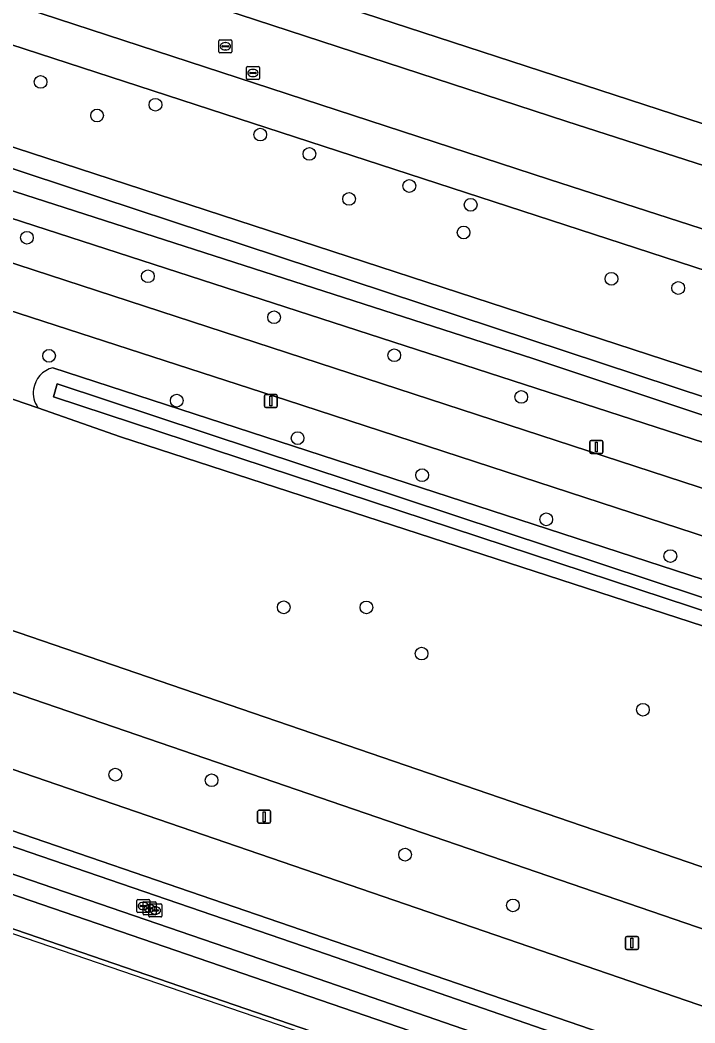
# Model space of a CAD drawing. Extents: x 155275 to 156265, y 382654 to 383635.
# Drawn here: x 155739.2 to 155791.1, y 382718 to 382795.1 of the extents above; entities that cross this region are included whole.
import ezdxf

# ---------------------------------------------------------------- set-up
doc = ezdxf.new("R2010")
doc.units = 0
for name, color, linetype in [('IMGEO_Berm_groen', 7, 'Continuous'), ('IMGEO_Boom', 7, 'Continuous'), ('IMGEO_Fietspad_gesloten', 7, 'Continuous'), ('IMGEO_Groenvoorziening', 7, 'Continuous'), ('IMGEO_Kolk', 7, 'Continuous'), ('IMGEO_Lichtmast', 7, 'Continuous'), ('IMGEO_Loofbos', 7, 'Continuous'), ('IMGEO_Oever', 7, 'Continuous'), ('IMGEO_Rijbaan_lokaal_gesloten', 7, 'Continuous'), ('IMGEO_Rijbaan_regionaal_gesloten', 7, 'Continuous'), ('IMGEO_Rioolput', 7, 'Continuous'), ('IMGEO_Voetpad_open', 7, 'Continuous'), ('IMGEO_Waterloop', 7, 'Continuous')]:
    doc.layers.add(name, color=color, linetype=linetype)

msp = doc.modelspace()

# ---------------------------------------------------------------- linework, layer by layer
at = {"layer": 'IMGEO_Berm_groen'}
for points in [[(155533.441, 382843.944), (155548.087, 382839.742), (155572.828, 382832.003), (155572.372, 382830.457), (155664.544, 382800.408), (155736.564, 382777.11), (155902.12, 382723.092), (155911.228, 382720.222)], [(155915.89, 382722.43), (155583.98, 382830.013), (155578.911, 382831.423), (155577.581, 382831.999), (155577.375, 382832.601), (155577.378, 382832.637), (155577.452, 382833.382), (155577.594, 382833.889), (155577.778, 382834.255), (155577.143, 382834.463)], [(155900.914, 382719.832), (155759.673, 382765.919), (155663.46, 382797.119), (155571.34, 382827.145)], [(155542.278, 382815.536), (155938.559, 382679.646), (155956.556, 382673.179), (155956.591, 382673.248), (155958.77, 382677.504)], [(155954.482, 382669.128), (155937.168, 382675.359), (155600.484, 382790.851), (155535.222, 382813.065)], [(155535.025, 382807.458), (155536.502, 382806.833), (155541.766, 382805.054), (155598.656, 382785.568), (155935.543, 382669.94), (155952.138, 382664.549), (155954.482, 382669.128)], [(155516.423, 382806.695), (155518.696, 382805.402), (155529.49, 382800.17), (155534.098, 382798.159), (155535.876, 382797.547), (155896.954, 382673.547), (155947.869, 382656.212)], [(155947.869, 382656.212), (155950.056, 382660.483), (155950.075, 382660.519), (155933.834, 382665.796), (155608.365, 382777.515), (155539.755, 382800.994), (155534.823, 382802.677)], [(155898.183, 382713.829), (155842.376, 382731.715), (155834.628, 382734.269), (155825.577, 382737.354), (155816.591, 382740.461), (155746.925, 382763.083), (155740.578, 382765.334), (155732.157, 382768.187), (155728.251, 382769.366), (155649.006, 382795.015), (155626.905, 382802.042)], [(155732.157, 382768.187), (155740.578, 382765.334)], [(155741.726, 382768.404), (155817.86, 382743.618), (155826.472, 382740.733)]]:
    msp.add_lwpolyline(points, dxfattribs=at)
msp.add_lwpolyline([(155762.762, 382723.322), (155814.143, 382705.545), (155866.08, 382687.829), (155944.895, 382660.787), (155944.246, 382658.896), (155865.432, 382685.937), (155813.493, 382703.654), (155762.112, 382721.431), (155657.806, 382757.194), (155556.159, 382791.935), (155535.857, 382798.75), (155536.636, 382800.585), (155556.801, 382793.83), (155658.454, 382759.086)], close=True, dxfattribs=at)
for centre, radius, start, end in [((155742.189, 382766.487), 1.972, 103.59073, 172.30858), ((155742.179, 382766.471), 1.964, 171.81657, 215.39807)]:
    msp.add_arc(centre, radius, start, end, dxfattribs=at)
at = {"layer": 'IMGEO_Boom'}
for centre in [(155740.778, 382790.382), (155749.611, 382788.622), (155745.117, 382787.798), (155757.663, 382786.334), (155761.441, 382784.843), (155769.124, 382782.38), (155764.49, 382781.382), (155773.842, 382780.931), (155739.725, 382778.399), (155773.297, 382778.804), (155749.023, 382775.439), (155784.665, 382775.242), (155789.793, 382774.535), (155758.728, 382772.291), (155741.433, 382769.321), (155767.962, 382769.365), (155751.242, 382765.875), (155777.729, 382766.159), (155760.536, 382762.993), (155770.111, 382760.146), (155779.647, 382756.75), (155789.191, 382753.929), (155759.469, 382749.987), (155765.827, 382749.975), (155770.069, 382746.428), (155787.082, 382742.109), (155746.523, 382737.119), (155753.921, 382736.689), (155768.797, 382730.972), (155777.088, 382727.069)]:
    msp.add_circle(centre, 0.489, dxfattribs=at)
at = {"layer": 'IMGEO_Fietspad_gesloten'}
for points in [[(155902.12, 382723.092), (155736.564, 382777.11), (155664.544, 382800.408), (155572.372, 382830.457), (155559.094, 382834.658), (155547.598, 382838.191), (155533.04, 382842.358)], [(155557.345, 382831.556), (155571.34, 382827.145), (155663.46, 382797.119), (155759.673, 382765.919), (155900.914, 382719.832), (155902.12, 382723.092)], [(155947.869, 382656.212), (155896.954, 382673.547), (155535.876, 382797.547), (155534.098, 382798.159), (155529.49, 382800.17), (155518.696, 382805.402), (155516.423, 382806.695)], [(155536.23, 382794.801), (155803.625, 382702.941), (155946.674, 382653.878), (155947.868, 382656.21), (155947.869, 382656.212)]]:
    msp.add_lwpolyline(points, dxfattribs=at)
at = {"layer": 'IMGEO_Groenvoorziening'}
for points in [[(155664.734, 382828.536), (155885.77, 382756.509), (155908.336, 382748.981), (155910.482, 382748.319), (155911.86, 382747.919), (155913.279, 382747.599), (155914.818, 382747.519), (155916.412, 382747.674)], [(155916.412, 382747.674), (155914.818, 382747.519), (155913.279, 382747.599), (155911.86, 382747.919), (155910.482, 382748.319), (155908.336, 382748.981), (155885.77, 382756.509), (155664.734, 382828.536)], [(155663.573, 382825.77), (155667.951, 382824.249), (155677.512, 382821.19), (155706.675, 382811.717), (155707.088, 382811.536), (155740.972, 382800.502), (155781.235, 382787.327), (155807.794, 382778.784), (155832.596, 382770.625), (155859.237, 382762.005), (155884.821, 382753.663), (155907.387, 382746.135), (155911.579, 382745.097), (155916.608, 382744.68)], [(155916.811, 382740.114), (155912.538, 382740.228), (155909.358, 382740.741), (155904.802, 382742.155), (155883.206, 382749.268), (155857.424, 382757.703), (155830.944, 382766.346), (155806.466, 382774.295), (155779.898, 382782.883), (155739.554, 382796.06), (155705.559, 382807.06), (155705.552, 382807.103), (155676.01, 382816.767), (155666.334, 382819.855), (155660.553, 382821.7)], [(155659.08, 382819.086), (155665.422, 382816.997), (155675.098, 382813.909), (155856.491, 382754.852), (155882.273, 382746.417), (155908.88, 382737.779), (155912.06, 382737.266), (155914.139, 382737.084), (155916.901, 382737.115)]]:
    msp.add_lwpolyline(points, dxfattribs=at)
at = {"layer": 'IMGEO_Kolk'}
for p, q in [((155748.171, 382726.597), (155748.171, 382727.449)), ((155748.246, 382727.523), (155749.098, 382727.523)), ((155748.43, 382727.017), (155748.43, 382727.029)), ((155748.868, 382726.98), (155748.47, 382726.98)), ((155748.473, 382727.066), (155748.871, 382727.066)), ((155748.651, 382726.419), (155748.651, 382727.271)), ((155748.659, 382727.303), (155748.684, 382727.303)), ((155748.726, 382727.345), (155749.578, 382727.345)), ((155748.914, 382727.029), (155748.914, 382727.017)), ((155749.1, 382726.253), (155749.1, 382727.105)), ((155749.139, 382727.125), (155749.164, 382727.125)), ((155749.172, 382727.449), (155749.172, 382726.597)), ((155749.175, 382727.179), (155750.027, 382727.179)), ((155749.588, 382726.959), (155749.613, 382726.959)), ((155749.652, 382727.271), (155749.652, 382726.419)), ((155750.101, 382727.105), (155750.101, 382726.253)), ((155749.098, 382726.523), (155748.246, 382726.523)), ((155748.682, 382726.743), (155748.657, 382726.743)), ((155749.578, 382726.345), (155748.726, 382726.345)), ((155748.91, 382726.839), (155748.91, 382726.851)), ((155749.348, 382726.802), (155748.95, 382726.802)), ((155748.953, 382726.888), (155749.351, 382726.888)), ((155749.162, 382726.565), (155749.137, 382726.565)), ((155749.359, 382726.673), (155749.359, 382726.685)), ((155749.394, 382726.851), (155749.394, 382726.839)), ((155749.797, 382726.636), (155749.399, 382726.636)), ((155749.402, 382726.722), (155749.8, 382726.722)), ((155749.611, 382726.399), (155749.586, 382726.399)), ((155749.843, 382726.685), (155749.843, 382726.673)), ((155750.027, 382726.179), (155749.175, 382726.179))]:
    msp.add_line(p, q, dxfattribs=at)
for points in [[(155748.171, 382726.597), (155748.171, 382727.449)], [(155748.246, 382727.523), (155749.098, 382727.523)], [(155748.651, 382726.419), (155748.651, 382727.271)], [(155748.726, 382727.345), (155749.578, 382727.345)], [(155749.1, 382726.253), (155749.1, 382727.105)], [(155749.172, 382727.449), (155749.172, 382726.597)], [(155749.175, 382727.179), (155750.027, 382727.179)], [(155749.652, 382727.271), (155749.652, 382726.419)], [(155750.101, 382727.105), (155750.101, 382726.253)], [(155749.098, 382726.523), (155748.246, 382726.523)], [(155749.578, 382726.345), (155748.726, 382726.345)], [(155750.027, 382726.179), (155749.175, 382726.179)]]:
    msp.add_lwpolyline(points, dxfattribs=at)
for centre, radius, start, end in [((155748.248, 382727.447), 0.0765, 91.55205, 178.44795), ((155748.248, 382727.447), 0.0765, 91.55205, 178.44795), ((155748.47, 382727.026), 0.0403, 85.87752, 175.75265), ((155748.467, 382727.016), 0.0366, 178.93798, 274.71019), ((155748.728, 382727.269), 0.0765, 91.55205, 178.44795), ((155748.728, 382727.269), 0.0765, 91.55205, 178.44795), ((155748.871, 382727.023), 0.043, 264.86636, 352.45326), ((155748.875, 382727.028), 0.0386, 1.73085, 96.63898), ((155749.096, 382727.447), 0.0765, 1.55205, 88.44795), ((155749.096, 382727.447), 0.0765, 1.55205, 88.44795), ((155749.177, 382727.103), 0.0765, 91.55205, 178.44795), ((155749.177, 382727.103), 0.0765, 91.55205, 178.44795), ((155749.576, 382727.269), 0.0765, 1.55205, 88.44795), ((155749.576, 382727.269), 0.0765, 1.55205, 88.44795), ((155750.025, 382727.103), 0.0765, 1.55205, 88.44795), ((155750.025, 382727.103), 0.0765, 1.55205, 88.44795), ((155748.248, 382726.599), 0.0765, 181.55205, 268.44795), ((155748.248, 382726.599), 0.0765, 181.55205, 268.44795), ((155748.728, 382726.421), 0.0765, 181.55205, 268.44795), ((155748.728, 382726.421), 0.0765, 181.55205, 268.44795), ((155748.95, 382726.848), 0.0403, 85.87752, 175.75265), ((155748.947, 382726.838), 0.0366, 178.93798, 274.71019), ((155749.096, 382726.599), 0.0765, 271.55205, 358.44795), ((155749.096, 382726.599), 0.0765, 271.55205, 358.44795), ((155749.177, 382726.255), 0.0765, 181.55205, 268.44795), ((155749.177, 382726.255), 0.0765, 181.55205, 268.44795), ((155749.351, 382726.845), 0.043, 264.86636, 352.45326), ((155749.355, 382726.85), 0.0386, 1.73085, 96.63898), ((155749.399, 382726.682), 0.0403, 85.87752, 175.75265), ((155749.396, 382726.672), 0.0366, 178.93798, 274.71019), ((155749.576, 382726.421), 0.0765, 271.55205, 358.44795), ((155749.576, 382726.421), 0.0765, 271.55205, 358.44795), ((155749.8, 382726.679), 0.043, 264.86636, 352.45326), ((155749.804, 382726.684), 0.0386, 1.73085, 96.63898), ((155750.025, 382726.255), 0.0765, 271.55205, 358.44795), ((155750.025, 382726.255), 0.0765, 271.55205, 358.44795)]:
    msp.add_arc(centre, radius, start, end, dxfattribs=at)
for centre, major_axis, ratio, start_param, end_param in [((155748.658, 382727.023), (-0.387, 0.002), 0.722429, 4.712389, 7.853982), ((155748.683, 382727.023), (-0.39, 0.002), 0.717154, 1.570796, 4.712389), ((155749.138, 382726.845), (-0.387, 0.002), 0.722429, 4.712389, 7.853982), ((155749.163, 382726.845), (-0.39, 0.002), 0.717154, 1.570796, 4.712389), ((155749.587, 382726.679), (-0.387, 0.002), 0.722429, 4.712389, 7.853982), ((155749.612, 382726.679), (-0.39, 0.002), 0.717154, 1.570796, 4.712389)]:
    msp.add_ellipse(centre, major_axis=major_axis, ratio=ratio, start_param=start_param, end_param=end_param, dxfattribs=at)
at = {"layer": 'IMGEO_Lichtmast'}
for p, q in [((155758.085, 382766.358), (155758.875, 382766.358)), ((155758.875, 382766.358), (155758.085, 382766.358)), ((155757.985, 382765.458), (155757.985, 382766.258)), ((155757.985, 382766.258), (155757.985, 382765.458)), ((155758.975, 382766.258), (155758.975, 382765.458)), ((155758.975, 382765.458), (155758.975, 382766.258)), ((155758.875, 382765.358), (155758.085, 382765.358)), ((155758.085, 382765.358), (155758.875, 382765.358)), ((155783.005, 382761.92), (155783.005, 382762.72)), ((155783.005, 382762.72), (155783.005, 382761.92)), ((155783.105, 382762.82), (155783.895, 382762.82)), ((155783.895, 382762.82), (155783.105, 382762.82)), ((155783.995, 382762.72), (155783.995, 382761.92)), ((155783.995, 382761.92), (155783.995, 382762.72)), ((155783.895, 382761.82), (155783.105, 382761.82)), ((155783.105, 382761.82), (155783.895, 382761.82)), ((155757.462, 382733.482), (155757.462, 382734.282)), ((155757.462, 382734.282), (155757.462, 382733.482)), ((155757.562, 382734.382), (155758.352, 382734.382)), ((155758.352, 382734.382), (155757.562, 382734.382)), ((155758.452, 382734.282), (155758.452, 382733.482)), ((155758.452, 382733.482), (155758.452, 382734.282)), ((155758.352, 382733.382), (155757.562, 382733.382)), ((155757.562, 382733.382), (155758.352, 382733.382)), ((155785.845, 382724.673), (155786.635, 382724.673)), ((155786.635, 382724.673), (155785.845, 382724.673)), ((155785.745, 382723.773), (155785.745, 382724.573)), ((155785.745, 382724.573), (155785.745, 382723.773)), ((155786.735, 382724.573), (155786.735, 382723.773)), ((155786.735, 382723.773), (155786.735, 382724.573)), ((155786.635, 382723.673), (155785.845, 382723.673)), ((155785.845, 382723.673), (155786.635, 382723.673))]:
    msp.add_line(p, q, dxfattribs=at)
for points in [[(155758.405, 382766.233), (155758.555, 382766.233), (155758.555, 382765.483), (155758.405, 382765.483), (155758.405, 382766.233)], [(155783.425, 382762.695), (155783.575, 382762.695), (155783.575, 382761.945), (155783.425, 382761.945), (155783.425, 382762.695)], [(155757.882, 382734.257), (155758.032, 382734.257), (155758.032, 382733.507), (155757.882, 382733.507), (155757.882, 382734.257)], [(155786.165, 382724.548), (155786.315, 382724.548), (155786.315, 382723.798), (155786.165, 382723.798), (155786.165, 382724.548)]]:
    msp.add_lwpolyline(points, dxfattribs=at)
for centre, start, end in [((155758.085, 382766.258), 90, 180), ((155758.085, 382766.258), 90, 180), ((155758.875, 382766.258), 0, 90), ((155758.875, 382766.258), 360, 90), ((155758.085, 382765.458), 180, 270), ((155758.085, 382765.458), 180, 270), ((155758.875, 382765.458), 270, 0), ((155758.875, 382765.458), 270, 0), ((155783.105, 382762.72), 90, 180), ((155783.105, 382762.72), 90, 180), ((155783.895, 382762.72), 0, 90), ((155783.895, 382762.72), 360, 90), ((155783.105, 382761.92), 180, 270), ((155783.105, 382761.92), 180, 270), ((155783.895, 382761.92), 270, 0), ((155783.895, 382761.92), 270, 0), ((155757.562, 382734.282), 90, 180), ((155757.562, 382734.282), 90, 180), ((155758.352, 382734.282), 0, 90), ((155758.352, 382734.282), 360, 90), ((155757.562, 382733.482), 180, 270), ((155757.562, 382733.482), 180, 270), ((155758.352, 382733.482), 270, 0), ((155758.352, 382733.482), 270, 0), ((155785.845, 382724.573), 90, 180), ((155785.845, 382724.573), 90, 180), ((155786.635, 382724.573), 0, 90), ((155786.635, 382724.573), 360, 90), ((155785.845, 382723.773), 180, 270), ((155785.845, 382723.773), 180, 270), ((155786.635, 382723.773), 270, 0), ((155786.635, 382723.773), 270, 0)]:
    msp.add_arc(centre, 0.1, start, end, dxfattribs=at)
at = {"layer": 'IMGEO_Loofbos'}
for points in [[(155628.661, 382869.194), (155609.94, 382846.317), (155603.394, 382838.272), (155601.067, 382840.165), (155599.804, 382838.613), (155599.543, 382834.722), (155599.337, 382830.856), (155649.233, 382814.569), (155649.799, 382814.865), (155649.964, 382815.142), (155650.32, 382815.526), (155651.152, 382815.37), (155652.603, 382814.818), (155652.996, 382814.453), (155653.113, 382813.833), (155653.754, 382813.093), (155916.374, 382727.369)], [(155916.901, 382737.115), (155914.139, 382737.084), (155912.06, 382737.266), (155908.88, 382737.779), (155882.273, 382746.417), (155856.491, 382754.852), (155675.098, 382813.909), (155665.422, 382816.997), (155659.08, 382819.086)]]:
    msp.add_lwpolyline(points, dxfattribs=at)
at = {"layer": 'IMGEO_Oever'}
for points in [[(155652.603, 382814.818), (155651.152, 382815.37), (155650.32, 382815.526), (155649.964, 382815.142), (155649.799, 382814.865), (155649.233, 382814.569), (155599.337, 382830.856), (155585.247, 382835.455), (155581.006, 382836.917), (155580.231, 382837.049), (155579.767, 382836.955), (155579.293, 382836.634), (155578.584, 382835.685), (155578.028, 382834.75), (155577.778, 382834.255), (155577.594, 382833.889), (155577.452, 382833.382), (155577.378, 382832.637), (155577.375, 382832.601), (155577.581, 382831.999), (155578.911, 382831.423), (155583.98, 382830.013), (155915.89, 382722.43)], [(155686.433, 382799.149), (155657.3, 382808.657), (155583.389, 382832.732), (155579.523, 382833.864), (155578.339, 382834.313), (155578.738, 382835.28), (155579.857, 382834.912), (155650.302, 382812.888), (155650.943, 382814.93), (155652.14, 382814.503), (155651.56, 382812.467), (155910.696, 382726.877)], [(155916.374, 382727.369), (155653.754, 382813.093), (155653.113, 382813.833), (155652.996, 382814.453), (155652.603, 382814.818)], [(155910.274, 382725.894), (155864.279, 382740.882), (155815.005, 382756.995), (155778.611, 382769.126), (155725.778, 382786.128), (155686.433, 382799.149)], [(155826.472, 382740.733), (155817.86, 382743.618), (155741.726, 382768.404)], [(155740.578, 382765.334), (155746.925, 382763.083), (155816.591, 382740.461), (155825.577, 382737.354)]]:
    msp.add_lwpolyline(points, dxfattribs=at)
msp.add_lwpolyline([(155825.789, 382739.442), (155825.543, 382738.587), (155741.773, 382766.169), (155742.054, 382767.176)], close=True, dxfattribs=at)
for centre, radius, start, end in [((155742.189, 382766.487), 1.972, 103.59073, 172.30858), ((155742.179, 382766.471), 1.964, 171.81657, 215.39807)]:
    msp.add_arc(centre, radius, start, end, dxfattribs=at)
at = {"layer": 'IMGEO_Rijbaan_lokaal_gesloten'}
for points in [[(155916.608, 382744.68), (155911.579, 382745.097), (155907.387, 382746.135), (155884.821, 382753.663), (155859.237, 382762.005), (155832.596, 382770.625), (155807.794, 382778.784), (155781.235, 382787.327), (155740.972, 382800.502), (155707.088, 382811.536), (155706.675, 382811.717), (155677.512, 382821.19), (155667.951, 382824.249), (155663.573, 382825.77)], [(155660.553, 382821.7), (155666.334, 382819.855), (155676.01, 382816.767), (155705.552, 382807.103), (155705.559, 382807.06), (155739.554, 382796.06), (155779.898, 382782.883), (155806.466, 382774.295), (155830.944, 382766.346), (155857.424, 382757.703), (155883.206, 382749.268), (155904.802, 382742.155), (155909.358, 382740.741), (155912.538, 382740.228), (155916.811, 382740.114)]]:
    msp.add_lwpolyline(points, dxfattribs=at)
at = {"layer": 'IMGEO_Rijbaan_regionaal_gesloten'}
for points in [[(155956.556, 382673.179), (155938.559, 382679.646), (155542.278, 382815.536)], [(155535.222, 382813.065), (155600.484, 382790.851), (155937.168, 382675.359), (155954.482, 382669.128), (155954.519, 382669.2), (155956.451, 382672.975), (155956.556, 382673.179)], [(155952.138, 382664.549), (155935.543, 382669.94), (155598.656, 382785.568), (155541.766, 382805.054), (155536.502, 382806.833), (155535.025, 382807.458)], [(155534.823, 382802.677), (155539.755, 382800.994), (155608.365, 382777.515), (155933.834, 382665.796), (155950.075, 382660.519), (155950.166, 382660.698), (155952.091, 382664.458), (155952.138, 382664.549)]]:
    msp.add_lwpolyline(points, dxfattribs=at)
at = {"layer": 'IMGEO_Rioolput'}
for p, q in [((155754.486, 382792.694), (155754.486, 382793.546)), ((155754.561, 382793.62), (155755.413, 382793.62)), ((155754.974, 382793.4), (155754.999, 382793.4)), ((155755.487, 382793.546), (155755.487, 382792.694)), ((155755.413, 382792.62), (155754.561, 382792.62)), ((155754.745, 382793.114), (155754.745, 382793.126)), ((155755.183, 382793.077), (155754.785, 382793.077)), ((155754.788, 382793.163), (155755.186, 382793.163)), ((155754.997, 382792.84), (155754.972, 382792.84)), ((155755.229, 382793.126), (155755.229, 382793.114)), ((155756.598, 382790.64), (155756.598, 382791.492)), ((155756.673, 382791.566), (155757.525, 382791.566)), ((155756.857, 382791.06), (155756.857, 382791.072)), ((155757.295, 382791.023), (155756.897, 382791.023)), ((155756.9, 382791.109), (155757.298, 382791.109)), ((155757.086, 382791.346), (155757.111, 382791.346)), ((155757.341, 382791.072), (155757.341, 382791.06)), ((155757.599, 382791.492), (155757.599, 382790.64)), ((155757.525, 382790.566), (155756.673, 382790.566)), ((155757.109, 382790.786), (155757.084, 382790.786))]:
    msp.add_line(p, q, dxfattribs=at)
for points in [[(155754.486, 382792.694), (155754.486, 382793.546)], [(155754.561, 382793.62), (155755.413, 382793.62)], [(155755.487, 382793.546), (155755.487, 382792.694)], [(155755.413, 382792.62), (155754.561, 382792.62)], [(155756.598, 382790.64), (155756.598, 382791.492)], [(155756.673, 382791.566), (155757.525, 382791.566)], [(155757.599, 382791.492), (155757.599, 382790.64)], [(155757.525, 382790.566), (155756.673, 382790.566)]]:
    msp.add_lwpolyline(points, dxfattribs=at)
for centre, radius, start, end in [((155754.563, 382793.544), 0.0765, 91.55205, 178.44795), ((155754.563, 382793.544), 0.0765, 91.55205, 178.44795), ((155755.411, 382793.544), 0.0765, 1.55205, 88.44795), ((155755.411, 382793.544), 0.0765, 1.55205, 88.44795), ((155754.563, 382792.696), 0.0765, 181.55205, 268.44795), ((155754.563, 382792.696), 0.0765, 181.55205, 268.44795), ((155754.785, 382793.123), 0.0403, 85.87752, 175.75265), ((155754.782, 382793.113), 0.0366, 178.93798, 274.71019), ((155755.186, 382793.12), 0.043, 264.86636, 352.45326), ((155755.19, 382793.125), 0.0386, 1.73085, 96.63898), ((155755.411, 382792.696), 0.0765, 271.55205, 358.44795), ((155755.411, 382792.696), 0.0765, 271.55205, 358.44795), ((155756.675, 382791.49), 0.0765, 91.55205, 178.44795), ((155756.675, 382791.49), 0.0765, 91.55205, 178.44795), ((155756.897, 382791.069), 0.0403, 85.87752, 175.75265), ((155756.894, 382791.059), 0.0366, 178.93798, 274.71019), ((155757.298, 382791.066), 0.043, 264.86636, 352.45326), ((155757.302, 382791.071), 0.0386, 1.73085, 96.63898), ((155757.523, 382791.49), 0.0765, 1.55205, 88.44795), ((155757.523, 382791.49), 0.0765, 1.55205, 88.44795), ((155756.675, 382790.642), 0.0765, 181.55205, 268.44795), ((155756.675, 382790.642), 0.0765, 181.55205, 268.44795), ((155757.523, 382790.642), 0.0765, 271.55205, 358.44795), ((155757.523, 382790.642), 0.0765, 271.55205, 358.44795)]:
    msp.add_arc(centre, radius, start, end, dxfattribs=at)
for centre, major_axis, ratio, start_param, end_param in [((155754.973, 382793.12), (-0.387, 0.002), 0.722429, 4.712389, 7.853982), ((155754.998, 382793.12), (-0.39, 0.002), 0.717154, 1.570796, 4.712389), ((155757.085, 382791.066), (-0.387, 0.002), 0.722429, 4.712389, 7.853982), ((155757.11, 382791.066), (-0.39, 0.002), 0.717154, 1.570796, 4.712389)]:
    msp.add_ellipse(centre, major_axis=major_axis, ratio=ratio, start_param=start_param, end_param=end_param, dxfattribs=at)
at = {"layer": 'IMGEO_Voetpad_open'}
msp.add_lwpolyline([(155642.142, 382757.981), (155665.718, 382750), (155724.827, 382729.618), (155946.564, 382653.662), (155946.578, 382653.69), (155946.674, 382653.878), (155803.625, 382702.941), (155536.23, 382794.801)], dxfattribs=at)
at = {"layer": 'IMGEO_Waterloop'}
for points in [[(155578.738, 382835.28), (155578.339, 382834.313), (155579.523, 382833.864), (155583.389, 382832.732), (155657.3, 382808.657), (155686.433, 382799.149), (155725.778, 382786.128), (155778.611, 382769.126), (155815.005, 382756.995), (155864.279, 382740.882), (155910.274, 382725.894)], [(155910.696, 382726.877), (155651.56, 382812.467), (155652.14, 382814.503), (155650.943, 382814.93), (155650.302, 382812.888), (155579.857, 382834.912), (155578.738, 382835.28)]]:
    msp.add_lwpolyline(points, dxfattribs=at)
for points in [[(155944.246, 382658.896), (155944.895, 382660.787), (155866.08, 382687.829), (155814.143, 382705.545), (155762.762, 382723.322), (155658.454, 382759.086), (155556.801, 382793.83), (155536.636, 382800.585), (155535.857, 382798.75), (155556.159, 382791.935), (155657.806, 382757.194), (155762.112, 382721.431), (155813.493, 382703.654), (155865.432, 382685.937)], [(155741.773, 382766.169), (155825.543, 382738.587), (155825.789, 382739.442), (155742.054, 382767.176)]]:
    msp.add_lwpolyline(points, close=True, dxfattribs=at)

doc.saveas('drawing.dxf')
